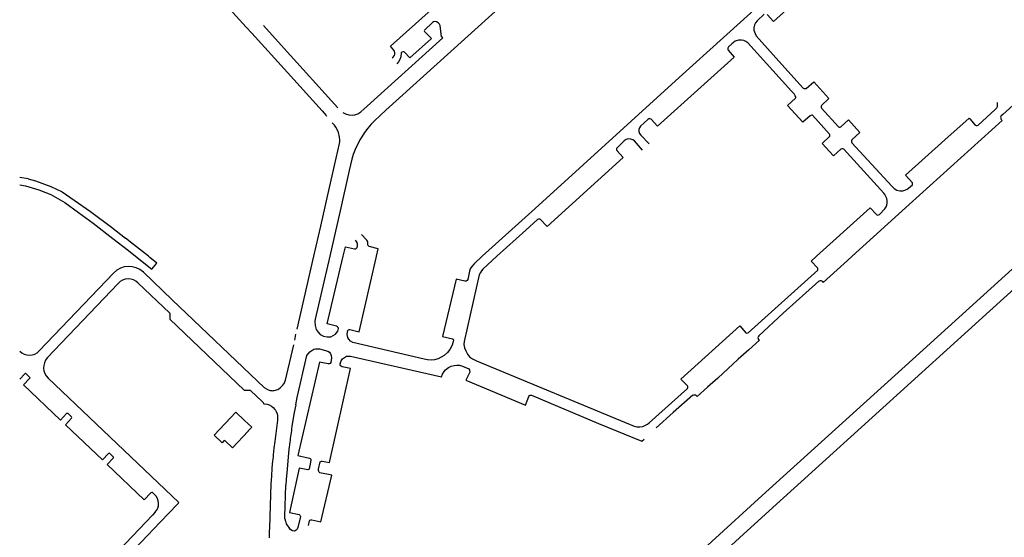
# Model space of a CAD drawing. Extents: x 148869 to 161638, y 453607 to 469810.
# Tile 1021 of 1056: x 159140.98 to 159145.2, y 459874.62 to 459876.83. Entities that reach past the tile are written whole.
import ezdxf

# ---------------------------------------------------------------- set-up
doc = ezdxf.new("R2010")
doc.units = 0
doc.layers.add('LKI_V01_KANTRIJWEG', color=252, linetype='CONTINUOUS')

msp = doc.modelspace()

# ---------------------------------------------------------------- linework, layer by layer
at = {"layer": 'LKI_V01_KANTRIJWEG'}
for p, q in [((159141.6374, 459877.1517), (159141.9533, 459876.8009)), ((159141.6374, 459877.1517), (159141.9533, 459876.8009)), ((159141.9533, 459876.8009), (159141.9774, 459876.7752)), ((159141.9533, 459876.8009), (159141.9774, 459876.7752)), ((159145.4348, 459876.6424), (159145.1963, 459876.4267)), ((159145.4348, 459876.6424), (159145.1963, 459876.4267)), ((159145.1963, 459876.4267), (159145.1881, 459876.4193)), ((159145.1963, 459876.4267), (159145.1881, 459876.4193)), ((159145.1944, 459876.4008), (159145.1903, 459876.4053)), ((159145.1944, 459876.4008), (159145.1903, 459876.4053)), ((159141.0199, 459876.1512), (159140.9831, 459876.1575)), ((159141.0199, 459876.1512), (159140.9831, 459876.1575)), ((159143.1529, 459875.9323), (159143.0286, 459875.8195)), ((159143.1529, 459875.9323), (159143.0286, 459875.8195)), ((159141.4801, 459875.8195), (159141.5491, 459875.7649)), ((159141.4801, 459875.8195), (159141.5491, 459875.7649)), ((159141.5406, 459875.8149), (159141.5347, 459875.8195)), ((159141.5406, 459875.8149), (159141.5347, 459875.8195)), ((159141.5713, 459875.7905), (159141.5406, 459875.8149)), ((159141.5713, 459875.7905), (159141.5406, 459875.8149)), ((159142.1731, 459875.508), (159142.2442, 459875.8195)), ((159142.1731, 459875.508), (159142.2442, 459875.8195)), ((159144.5318, 459875.8021), (159144.4864, 459875.7611)), ((159144.5318, 459875.8021), (159144.4864, 459875.7611)), ((159144.551, 459875.8195), (159144.5318, 459875.8021)), ((159144.551, 459875.8195), (159144.5318, 459875.8021)), ((159141.5491, 459875.7649), (159141.5713, 459875.7905)), ((159141.5491, 459875.7649), (159141.5713, 459875.7905)), ((159144.4864, 459875.7611), (159144.4265, 459875.7071)), ((159144.4864, 459875.7611), (159144.4265, 459875.7071)), ((159141.0665, 459875.414), (159141.3853, 459875.748)), ((159141.0665, 459875.414), (159141.3853, 459875.748)), ((159141.5132, 459875.7523), (159141.6373, 459875.6337)), ((159141.5132, 459875.7523), (159141.6373, 459875.6337)), ((159141.1008, 459875.3841), (159141.4054, 459875.7037)), ((159141.1008, 459875.3841), (159141.4054, 459875.7037)), ((159141.4901, 459875.7054), (159141.6263, 459875.5755)), ((159141.4901, 459875.7054), (159141.6263, 459875.5755)), ((159142.033, 459875.2566), (159141.6373, 459875.6337)), ((159142.033, 459875.2566), (159141.6373, 459875.6337)), ((159142.1619, 459875.461), (159142.1672, 459875.4857)), ((159142.1619, 459875.461), (159142.1672, 459875.4857)), ((159144.1534, 459875.4607), (159144.1077, 459875.419)), ((159144.1534, 459875.4607), (159144.1077, 459875.419)), ((159144.1077, 459875.419), (159144.0632, 459875.3783)), ((159144.1077, 459875.419), (159144.0632, 459875.3783)), ((159144.0632, 459875.3783), (159143.9752, 459875.2978)), ((159144.0632, 459875.3783), (159143.9752, 459875.2978)), ((159140.9831, 459875.2928), (159141.0048, 459875.3159)), ((159140.9831, 459875.2928), (159141.0048, 459875.3159)), ((159141.0111, 459875.3161), (159141.0257, 459875.3025)), ((159141.0111, 459875.3161), (159141.0257, 459875.3025)), ((159141.6655, 459874.7646), (159141.1046, 459875.2982)), ((159141.6655, 459874.7646), (159141.1046, 459875.2982)), ((159143.9752, 459875.2978), (159143.9309, 459875.2584)), ((159143.9752, 459875.2978), (159143.9309, 459875.2584)), ((159142.0419, 459875.2506), (159142.033, 459875.2566)), ((159142.0419, 459875.2506), (159142.033, 459875.2566)), ((159141.9715, 459875.2459), (159141.9736, 459875.2439)), ((159141.9715, 459875.2459), (159141.9736, 459875.2439)), ((159141.9736, 459875.2439), (159142.0211, 459875.1984)), ((159141.9736, 459875.2439), (159142.0211, 459875.1984)), ((159142.0211, 459875.1984), (159142.0284, 459875.1914)), ((159142.0211, 459875.1984), (159142.0284, 459875.1914)), ((159142.1663, 459875.1836), (159142.16, 459875.1507)), ((159142.1663, 459875.1836), (159142.16, 459875.1507)), ((159141.1904, 459875.1458), (159141.2049, 459875.132)), ((159141.1904, 459875.1458), (159141.2049, 459875.132)), ((159141.816, 459875.0537), (159141.9099, 459875.1523)), ((159141.816, 459875.0537), (159141.9099, 459875.1523)), ((159141.9099, 459875.1523), (159141.9472, 459875.1168)), ((159141.9099, 459875.1523), (159141.9472, 459875.1168)), ((159142.16, 459875.1507), (159142.1543, 459875.1177)), ((159142.16, 459875.1507), (159142.1543, 459875.1177)), ((159141.9472, 459875.1168), (159141.9776, 459875.088)), ((159141.9472, 459875.1168), (159141.9776, 459875.088)), ((159142.0886, 459875.1179), (159142.076, 459875.0265)), ((159142.0886, 459875.1179), (159142.076, 459875.0265)), ((159142.1543, 459875.1177), (159142.15, 459875.09)), ((159142.1543, 459875.1177), (159142.15, 459875.09)), ((159141.8952, 459874.9987), (159141.9628, 459875.0702)), ((159141.8952, 459874.9987), (159141.9628, 459875.0702)), ((159141.8952, 459874.9987), (159141.8639, 459875.0288)), ((159141.8952, 459874.9987), (159141.8639, 459875.0288)), ((159142.0725, 459874.9976), (159142.0694, 459874.9687)), ((159142.0725, 459874.9976), (159142.0694, 459874.9687)), ((159142.076, 459875.0265), (159142.0725, 459874.9976)), ((159142.076, 459875.0265), (159142.0725, 459874.9976)), ((159142.1409, 459875.023), (159142.1371, 459874.992)), ((159142.1409, 459875.023), (159142.1371, 459874.992)), ((159141.3699, 459874.9752), (159141.3843, 459874.9612)), ((159141.3699, 459874.9752), (159141.3843, 459874.9612)), ((159142.0689, 459874.9635), (159142.0674, 459874.9485)), ((159142.0689, 459874.9635), (159142.0674, 459874.9485)), ((159142.0694, 459874.9687), (159142.0689, 459874.9635)), ((159142.0694, 459874.9687), (159142.0689, 459874.9635)), ((159142.1338, 459874.9613), (159142.1303, 459874.925)), ((159142.1338, 459874.9613), (159142.1303, 459874.925)), ((159142.1371, 459874.992), (159142.1338, 459874.9613)), ((159142.1371, 459874.992), (159142.1338, 459874.9613)), ((159142.0642, 459874.9115), (159142.0617, 459874.8782)), ((159142.0642, 459874.9115), (159142.0617, 459874.8782)), ((159142.067, 459874.9437), (159142.0642, 459874.9115)), ((159142.067, 459874.9437), (159142.0642, 459874.9115)), ((159142.0674, 459874.9485), (159142.067, 459874.9437)), ((159142.0674, 459874.9485), (159142.067, 459874.9437)), ((159142.1303, 459874.925), (159142.1276, 459874.8914)), ((159142.1303, 459874.925), (159142.1276, 459874.8914)), ((159142.0617, 459874.8782), (159142.0595, 459874.8448)), ((159142.0617, 459874.8782), (159142.0595, 459874.8448)), ((159142.1276, 459874.8914), (159142.1258, 459874.8654)), ((159142.1276, 459874.8914), (159142.1258, 459874.8654)), ((159142.0595, 459874.8448), (159142.0532, 459874.6559)), ((159142.0595, 459874.8448), (159142.0532, 459874.6559)), ((159142.1258, 459874.8654), (159142.1244, 459874.8393)), ((159142.1258, 459874.8654), (159142.1244, 459874.8393)), ((159141.5526, 459874.8074), (159141.5603, 459874.7999)), ((159141.5526, 459874.8074), (159141.5603, 459874.7999)), ((159141.6175, 459874.7144), (159141.6634, 459874.7625)), ((159141.6175, 459874.7144), (159141.6634, 459874.7625)), ((159141.6634, 459874.7625), (159141.6655, 459874.7646)), ((159141.6634, 459874.7625), (159141.6655, 459874.7646)), ((159141.5519, 459874.7111), (159141.3789, 459874.5297)), ((159141.5519, 459874.7111), (159141.3789, 459874.5297)), ((159141.5623, 459874.7222), (159141.5519, 459874.7111)), ((159141.5623, 459874.7222), (159141.5519, 459874.7111)), ((159141.5963, 459874.6923), (159141.612, 459874.7087)), ((159141.5963, 459874.6923), (159141.612, 459874.7087)), ((159141.612, 459874.7087), (159141.6175, 459874.7144)), ((159141.612, 459874.7087), (159141.6175, 459874.7144)), ((159142.0527, 459874.6406), (159142.052, 459874.614)), ((159142.0527, 459874.6406), (159142.052, 459874.614)), ((159142.0532, 459874.6559), (159142.0527, 459874.6406)), ((159142.0532, 459874.6559), (159142.0527, 459874.6406))]:
    msp.add_line(p, q, dxfattribs=at)
for points in [[(159142.579, 459876.6681), (159142.583, 459876.6717), (159142.5897, 459876.6798), (159142.5914, 459876.6859), (159142.5914, 459876.6917), (159142.59, 459876.6979), (159142.5872, 459876.7032), (159142.5729, 459876.7193), (159142.7473, 459876.8757), (159142.8814, 459876.9974)], [(159142.579, 459876.6681), (159142.583, 459876.6717), (159142.5897, 459876.6798), (159142.5914, 459876.6859), (159142.5914, 459876.6917), (159142.59, 459876.6979), (159142.5872, 459876.7032), (159142.5729, 459876.7193), (159142.7473, 459876.8757), (159142.8814, 459876.9974)], [(159143.1097, 459876.9504), (159142.5518, 459876.4461), (159142.5038, 459876.4006), (159142.4896, 459876.3862), (159142.4754, 459876.369), (159142.4611, 459876.3496), (159142.4489, 459876.3314), (159142.4414, 459876.3179), (159142.4216, 459876.2778), (159142.4127, 459876.2556), (159142.4069, 459876.2361), (159142.4005, 459876.2108), (159142.3953, 459876.187), (159142.3564, 459876.0138), (159142.3372, 459875.9267), (159142.3124, 459875.8195)], [(159143.1097, 459876.9504), (159142.5518, 459876.4461), (159142.5038, 459876.4006), (159142.4896, 459876.3862), (159142.4754, 459876.369), (159142.4611, 459876.3496), (159142.4489, 459876.3314), (159142.4414, 459876.3179), (159142.4216, 459876.2778), (159142.4127, 459876.2556), (159142.4069, 459876.2361), (159142.4005, 459876.2108), (159142.3953, 459876.187), (159142.3564, 459876.0138), (159142.3372, 459875.9267), (159142.3124, 459875.8195)], [(159144.1593, 459876.9013), (159144.0004, 459876.7565), (159143.8091, 459876.5849), (159143.1923, 459876.025), (159142.9651, 459875.8195)], [(159144.1593, 459876.9013), (159144.0004, 459876.7565), (159143.8091, 459876.5849), (159143.1923, 459876.025), (159142.9651, 459875.8195)], [(159144.3127, 459876.9142), (159144.2141, 459876.8252), (159144.1869, 459876.8555)], [(159144.3127, 459876.9142), (159144.2141, 459876.8252), (159144.1869, 459876.8555)], [(159144.1739, 459876.8563), (159144.1435, 459876.829), (159144.1374, 459876.8202), (159144.1327, 459876.8107), (159144.1303, 459876.7985), (159144.1303, 459876.788), (159144.1349, 459876.7741), (159144.1394, 459876.7638), (159144.2365, 459876.6557), (159144.3411, 459876.5402), (159144.3449, 459876.5382), (159144.3503, 459876.5378), (159144.3546, 459876.539), (159144.3869, 459876.5669), (159144.4519, 459876.4952), (159144.4202, 459876.4662), (159144.4182, 459876.4622), (159144.4179, 459876.4586), (159144.4198, 459876.4544), (159144.4924, 459876.3737), (159144.496, 459876.3731), (159144.4997, 459876.3733), (159144.503, 459876.3746), (159144.5349, 459876.4042), (159144.5835, 459876.3501), (159144.55, 459876.319)], [(159144.1739, 459876.8563), (159144.1435, 459876.829), (159144.1374, 459876.8202), (159144.1327, 459876.8107), (159144.1303, 459876.7985), (159144.1303, 459876.788), (159144.1349, 459876.7741), (159144.1394, 459876.7638), (159144.2365, 459876.6557), (159144.3411, 459876.5402), (159144.3449, 459876.5382), (159144.3503, 459876.5378), (159144.3546, 459876.539), (159144.3869, 459876.5669), (159144.4519, 459876.4952), (159144.4202, 459876.4662), (159144.4182, 459876.4622), (159144.4179, 459876.4586), (159144.4198, 459876.4544), (159144.4924, 459876.3737), (159144.496, 459876.3731), (159144.4997, 459876.3733), (159144.503, 459876.3746), (159144.5349, 459876.4042), (159144.5835, 459876.3501), (159144.55, 459876.319)], [(159142.3679, 459876.4359), (159142.3795, 459876.4296), (159142.3934, 459876.4252), (159142.4084, 459876.4236), (159142.4198, 459876.4251), (159142.4325, 459876.4296), (159142.4457, 459876.4381), (159142.4582, 459876.4495), (159142.7961, 459876.7552), (159142.7906, 459876.7603), (159142.7849, 459876.8083), (159142.7822, 459876.8146), (159142.7769, 459876.8204), (159142.7701, 459876.8236), (159142.7628, 459876.8248), (159142.7573, 459876.8236), (159142.7522, 459876.8206), (159142.7179, 459876.789), (159142.7171, 459876.786), (159142.718, 459876.7832), (159142.7475, 459876.7523), (159142.6555, 459876.6692), (159142.6329, 459876.6946), (159142.6297, 459876.696), (159142.6256, 459876.6961), (159142.6205, 459876.6946), (159142.6183, 459876.6917), (159142.6163, 459876.6741), (159142.6122, 459876.663), (159142.6063, 459876.6523), (159142.5989, 459876.6448)], [(159142.3679, 459876.4359), (159142.3795, 459876.4296), (159142.3934, 459876.4252), (159142.4084, 459876.4236), (159142.4198, 459876.4251), (159142.4325, 459876.4296), (159142.4457, 459876.4381), (159142.4582, 459876.4495), (159142.7961, 459876.7552), (159142.7906, 459876.7603), (159142.7849, 459876.8083), (159142.7822, 459876.8146), (159142.7769, 459876.8204), (159142.7701, 459876.8236), (159142.7628, 459876.8248), (159142.7573, 459876.8236), (159142.7522, 459876.8206), (159142.7179, 459876.789), (159142.7171, 459876.786), (159142.718, 459876.7832), (159142.7475, 459876.7523), (159142.6555, 459876.6692), (159142.6329, 459876.6946), (159142.6297, 459876.696), (159142.6256, 459876.6961), (159142.6205, 459876.6946), (159142.6183, 459876.6917), (159142.6163, 459876.6741), (159142.6122, 459876.663), (159142.6063, 459876.6523), (159142.5989, 459876.6448)], [(159141.9774, 459876.7752), (159142.1309, 459876.6069), (159142.2793, 459876.4423)], [(159141.9774, 459876.7752), (159142.1309, 459876.6069), (159142.2793, 459876.4423)], [(159142.3461, 459876.4563), (159142.116, 459876.7103), (159142.0279, 459876.8083)], [(159142.3461, 459876.4563), (159142.116, 459876.7103), (159142.0279, 459876.8083)], [(159144.0642, 459876.7451), (159144.0501, 459876.7416), (159144.0353, 459876.7304), (159144.021, 459876.7176), (159144.0183, 459876.7119), (159144.0178, 459876.707), (159144.0191, 459876.7026), (159144.0458, 459876.6721), (159143.7171, 459876.3764), (159143.6891, 459876.4074), (159143.6847, 459876.4086), (159143.6801, 459876.408), (159143.6759, 459876.4056), (159143.6437, 459876.3772), (159143.64, 459876.37), (159143.6373, 459876.3622), (159143.6369, 459876.3538), (159143.6398, 459876.3462), (159143.6459, 459876.3382), (159143.6814, 459876.3014)], [(159144.0642, 459876.7451), (159144.0501, 459876.7416), (159144.0353, 459876.7304), (159144.021, 459876.7176), (159144.0183, 459876.7119), (159144.0178, 459876.707), (159144.0191, 459876.7026), (159144.0458, 459876.6721), (159143.7171, 459876.3764), (159143.6891, 459876.4074), (159143.6847, 459876.4086), (159143.6801, 459876.408), (159143.6759, 459876.4056), (159143.6437, 459876.3772), (159143.64, 459876.37), (159143.6373, 459876.3622), (159143.6369, 459876.3538), (159143.6398, 459876.3462), (159143.6459, 459876.3382), (159143.6814, 459876.3014)], [(159144.3093, 459876.5032), (159144.3074, 459876.5075), (159144.3021, 459876.5151), (159144.2908, 459876.5265), (159144.1046, 459876.7338), (159144.0953, 459876.74), (159144.0864, 459876.7438), (159144.0763, 459876.7455), (159144.0642, 459876.7451)], [(159144.3093, 459876.5032), (159144.3074, 459876.5075), (159144.3021, 459876.5151), (159144.2908, 459876.5265), (159144.1046, 459876.7338), (159144.0953, 459876.74), (159144.0864, 459876.7438), (159144.0763, 459876.7455), (159144.0642, 459876.7451)], [(159144.6551, 459875.9982), (159144.6587, 459875.9964), (159144.6641, 459875.9966), (159144.6681, 459875.9987), (159144.6919, 459876.0226), (159144.6972, 459876.0311), (159144.6999, 459876.0391), (159144.7017, 459876.048), (159144.7019, 459876.0567), (159144.7005, 459876.0667), (159144.6962, 459876.0764), (159144.6914, 459876.0845), (159144.6876, 459876.0894), (159144.5149, 459876.2787), (159144.511, 459876.2799), (159144.5068, 459876.2795), (159144.5032, 459876.2779), (159144.4717, 459876.2504), (159144.4227, 459876.3024), (159144.4552, 459876.3336), (159144.456, 459876.3359), (159144.4558, 459876.3395), (159144.4538, 459876.3434), (159144.3813, 459876.4236), (159144.3778, 459876.4248), (159144.3738, 459876.4235), (159144.3714, 459876.4219), (159144.3392, 459876.3941), (159144.2741, 459876.466), (159144.3084, 459876.4973), (159144.3093, 459876.4995), (159144.3093, 459876.5032)], [(159144.6551, 459875.9982), (159144.6587, 459875.9964), (159144.6641, 459875.9966), (159144.6681, 459875.9987), (159144.6919, 459876.0226), (159144.6972, 459876.0311), (159144.6999, 459876.0391), (159144.7017, 459876.048), (159144.7019, 459876.0567), (159144.7005, 459876.0667), (159144.6962, 459876.0764), (159144.6914, 459876.0845), (159144.6876, 459876.0894), (159144.5149, 459876.2787), (159144.511, 459876.2799), (159144.5068, 459876.2795), (159144.5032, 459876.2779), (159144.4717, 459876.2504), (159144.4227, 459876.3024), (159144.4552, 459876.3336), (159144.456, 459876.3359), (159144.4558, 459876.3395), (159144.4538, 459876.3434), (159144.3813, 459876.4236), (159144.3778, 459876.4248), (159144.3738, 459876.4235), (159144.3714, 459876.4219), (159144.3392, 459876.3941), (159144.2741, 459876.466), (159144.3084, 459876.4973), (159144.3093, 459876.4995), (159144.3093, 459876.5032)], [(159144.7219, 459876.1199), (159144.7318, 459876.11), (159144.7429, 459876.1034), (159144.7554, 459876.1001), (159144.7689, 459876.1006), (159144.7774, 459876.1027), (159144.7865, 459876.1066), (159144.793, 459876.111), (159144.8093, 459876.1261), (159144.8105, 459876.1301), (159144.8095, 459876.1349), (159144.7794, 459876.1669), (159144.9477, 459876.3182), (159145.0527, 459876.4109), (159145.0558, 459876.4092), (159145.0783, 459876.3809), (159145.0822, 459876.3793), (159145.0869, 459876.3794), (159145.0913, 459876.3819), (159145.1636, 459876.4479), (159145.171, 459876.4555), (159145.1737, 459876.4607), (159145.1746, 459876.4754), (159145.1733, 459876.4789)], [(159144.7219, 459876.1199), (159144.7318, 459876.11), (159144.7429, 459876.1034), (159144.7554, 459876.1001), (159144.7689, 459876.1006), (159144.7774, 459876.1027), (159144.7865, 459876.1066), (159144.793, 459876.111), (159144.8093, 459876.1261), (159144.8105, 459876.1301), (159144.8095, 459876.1349), (159144.7794, 459876.1669), (159144.9477, 459876.3182), (159145.0527, 459876.4109), (159145.0558, 459876.4092), (159145.0783, 459876.3809), (159145.0822, 459876.3793), (159145.0869, 459876.3794), (159145.0913, 459876.3819), (159145.1636, 459876.4479), (159145.171, 459876.4555), (159145.1737, 459876.4607), (159145.1746, 459876.4754), (159145.1733, 459876.4789)], [(159142.2793, 459876.4423), (159142.2965, 459876.4233), (159142.2988, 459876.4197)], [(159142.2793, 459876.4423), (159142.2965, 459876.4233), (159142.2988, 459876.4197)], [(159142.2442, 459875.8195), (159142.2739, 459875.9491), (159142.3009, 459876.0704), (159142.3328, 459876.2084), (159142.3545, 459876.3025), (159142.3552, 459876.3106), (159142.3554, 459876.319), (159142.3539, 459876.3306), (159142.3493, 459876.3499), (159142.3439, 459876.3631), (159142.3383, 459876.3732), (159142.3321, 459876.3814), (159142.3253, 459876.3892), (159142.322, 459876.3907)], [(159142.2442, 459875.8195), (159142.2739, 459875.9491), (159142.3009, 459876.0704), (159142.3328, 459876.2084), (159142.3545, 459876.3025), (159142.3552, 459876.3106), (159142.3554, 459876.319), (159142.3539, 459876.3306), (159142.3493, 459876.3499), (159142.3439, 459876.3631), (159142.3383, 459876.3732), (159142.3321, 459876.3814), (159142.3253, 459876.3892), (159142.322, 459876.3907)], [(159145.1944, 459876.4008), (159144.7957, 459876.0419), (159144.551, 459875.8195)], [(159145.1944, 459876.4008), (159144.7957, 459876.0419), (159144.551, 459875.8195)], [(159143.6532, 459876.2737), (159143.6182, 459876.3145), (159143.6107, 459876.3192), (159143.6022, 459876.3221), (159143.591, 459876.3233), (159143.5828, 459876.3205), (159143.5743, 459876.3144), (159143.5449, 459876.2862), (159143.5411, 459876.2811), (159143.5409, 459876.2768), (159143.5427, 459876.2725), (159143.5702, 459876.2427), (159143.2437, 459875.9477), (159143.2138, 459875.9789), (159143.2106, 459875.9793), (159143.2064, 459875.979), (159143.2026, 459875.9774), (159143.1529, 459875.9323)], [(159143.6532, 459876.2737), (159143.6182, 459876.3145), (159143.6107, 459876.3192), (159143.6022, 459876.3221), (159143.591, 459876.3233), (159143.5828, 459876.3205), (159143.5743, 459876.3144), (159143.5449, 459876.2862), (159143.5411, 459876.2811), (159143.5409, 459876.2768), (159143.5427, 459876.2725), (159143.5702, 459876.2427), (159143.2437, 459875.9477), (159143.2138, 459875.9789), (159143.2106, 459875.9793), (159143.2064, 459875.979), (159143.2026, 459875.9774), (159143.1529, 459875.9323)], [(159144.55, 459876.319), (159144.5481, 459876.3143), (159144.5483, 459876.31), (159144.55, 459876.3062), (159144.7219, 459876.1199)], [(159144.55, 459876.319), (159144.5481, 459876.3143), (159144.5483, 459876.31), (159144.55, 459876.3062), (159144.7219, 459876.1199)], [(159141.0199, 459876.1512), (159141.051, 459876.1424), (159141.1164, 459876.119), (159141.1645, 459876.0955), (159141.2169, 459876.0608), (159141.2866, 459876.0112), (159141.3766, 459875.9439), (159141.4367, 459875.8971)], [(159141.0199, 459876.1512), (159141.051, 459876.1424), (159141.1164, 459876.119), (159141.1645, 459876.0955), (159141.2169, 459876.0608), (159141.2866, 459876.0112), (159141.3766, 459875.9439), (159141.4367, 459875.8971)], [(159140.9831, 459876.126), (159141.0083, 459876.1213), (159141.0645, 459876.1041), (159141.1167, 459876.0839), (159141.1766, 459876.0501), (159141.2346, 459876.0072), (159141.2979, 459875.9613), (159141.383, 459875.8961)], [(159140.9831, 459876.126), (159141.0083, 459876.1213), (159141.0645, 459876.1041), (159141.1167, 459876.0839), (159141.1766, 459876.0501), (159141.2346, 459876.0072), (159141.2979, 459875.9613), (159141.383, 459875.8961)], [(159144.3978, 459875.8195), (159144.6282, 459876.0275), (159144.6551, 459875.9982)], [(159144.3978, 459875.8195), (159144.6282, 459876.0275), (159144.6551, 459875.9982)], [(159141.383, 459875.8961), (159141.4496, 459875.8438), (159141.4801, 459875.8195)], [(159141.383, 459875.8961), (159141.4496, 459875.8438), (159141.4801, 459875.8195)], [(159141.5347, 459875.8195), (159141.4704, 459875.8697), (159141.4367, 459875.8971)], [(159141.5347, 459875.8195), (159141.4704, 459875.8697), (159141.4367, 459875.8971)], [(159142.37, 459875.8195), (159142.3796, 459875.8602), (159142.418, 459875.8511), (159142.4243, 459875.8518), (159142.4296, 459875.8567), (159142.4311, 459875.8639), (159142.4313, 459875.8711), (159142.4299, 459875.8783), (159142.4219, 459875.8886)], [(159142.37, 459875.8195), (159142.3796, 459875.8602), (159142.418, 459875.8511), (159142.4243, 459875.8518), (159142.4296, 459875.8567), (159142.4311, 459875.8639), (159142.4313, 459875.8711), (159142.4299, 459875.8783), (159142.4219, 459875.8886)], [(159142.5126, 459875.8195), (159142.52, 459875.8517), (159142.4814, 459875.8614), (159142.4775, 459875.8644), (159142.4752, 459875.8679), (159142.4747, 459875.8729), (159142.4751, 459875.8798), (159142.4737, 459875.8841), (159142.4707, 459875.8883), (159142.4487, 459875.9128)], [(159142.5126, 459875.8195), (159142.52, 459875.8517), (159142.4814, 459875.8614), (159142.4775, 459875.8644), (159142.4752, 459875.8679), (159142.4747, 459875.8729), (159142.4751, 459875.8798), (159142.4737, 459875.8841), (159142.4707, 459875.8883), (159142.4487, 459875.9128)], [(159142.3124, 459875.8195), (159142.2491, 459875.55), (159142.2487, 459875.5405), (159142.2493, 459875.5235), (159142.2535, 459875.5065), (159142.2619, 459875.4941), (159142.2709, 459875.4853), (159142.285, 459875.4781), (159142.3015, 459875.4744), (159142.3162, 459875.4753), (159142.3273, 459875.4798), (159142.3364, 459875.4866), (159142.346, 459875.4988), (159142.3489, 459875.5101)], [(159142.3124, 459875.8195), (159142.2491, 459875.55), (159142.2487, 459875.5405), (159142.2493, 459875.5235), (159142.2535, 459875.5065), (159142.2619, 459875.4941), (159142.2709, 459875.4853), (159142.285, 459875.4781), (159142.3015, 459875.4744), (159142.3162, 459875.4753), (159142.3273, 459875.4798), (159142.3364, 459875.4866), (159142.346, 459875.4988), (159142.3489, 459875.5101)], [(159142.3489, 459875.5101), (159142.3479, 459875.5144), (159142.3453, 459875.5174), (159142.3415, 459875.5198), (159142.3016, 459875.5297), (159142.37, 459875.8195)], [(159142.3489, 459875.5101), (159142.3479, 459875.5144), (159142.3453, 459875.5174), (159142.3415, 459875.5198), (159142.3016, 459875.5297), (159142.37, 459875.8195)], [(159142.3875, 459875.4948), (159142.3893, 459875.5022), (159142.3919, 459875.5043), (159142.3952, 459875.5059), (159142.3986, 459875.5056), (159142.4382, 459875.4966), (159142.511, 459875.8126), (159142.5126, 459875.8195)], [(159142.3875, 459875.4948), (159142.3893, 459875.5022), (159142.3919, 459875.5043), (159142.3952, 459875.5059), (159142.3986, 459875.5056), (159142.4382, 459875.4966), (159142.511, 459875.8126), (159142.5126, 459875.8195)], [(159142.9651, 459875.8195), (159142.931, 459875.7878), (159142.9212, 459875.7757), (159142.9145, 459875.7653), (159142.9113, 459875.7556), (159142.9034, 459875.72), (159142.9008, 459875.7153), (159142.897, 459875.7136), (159142.891, 459875.7128), (159142.8543, 459875.7221), (159142.7954, 459875.4767), (159142.8385, 459875.466), (159142.8404, 459875.4641), (159142.8423, 459875.4609), (159142.8417, 459875.4549), (159142.8365, 459875.4387), (159142.8271, 459875.4211), (159142.8162, 459875.4076), (159142.8026, 459875.3948), (159142.79, 459875.3874), (159142.7772, 459875.3807), (159142.7615, 459875.3764), (159142.7461, 459875.3752), (159142.7313, 459875.3756), (159142.7168, 459875.3783)], [(159142.9651, 459875.8195), (159142.931, 459875.7878), (159142.9212, 459875.7757), (159142.9145, 459875.7653), (159142.9113, 459875.7556), (159142.9034, 459875.72), (159142.9008, 459875.7153), (159142.897, 459875.7136), (159142.891, 459875.7128), (159142.8543, 459875.7221), (159142.7954, 459875.4767), (159142.8385, 459875.466), (159142.8404, 459875.4641), (159142.8423, 459875.4609), (159142.8417, 459875.4549), (159142.8365, 459875.4387), (159142.8271, 459875.4211), (159142.8162, 459875.4076), (159142.8026, 459875.3948), (159142.79, 459875.3874), (159142.7772, 459875.3807), (159142.7615, 459875.3764), (159142.7461, 459875.3752), (159142.7313, 459875.3756), (159142.7168, 459875.3783)], [(159143.0286, 459875.8195), (159142.9685, 459875.7649), (159142.9622, 459875.7575), (159142.9578, 459875.7507), (159142.9531, 459875.7409), (159142.9264, 459875.6264), (159142.8875, 459875.4543), (159142.887, 459875.4412), (159142.8902, 459875.4271), (159142.895, 459875.415), (159142.9029, 459875.4006), (159142.9117, 459875.3895), (159142.924, 459875.3801), (159142.9408, 459875.3718), (159143.6172, 459875.0916), (159143.6289, 459875.0897), (159143.6415, 459875.0891), (159143.6546, 459875.0908), (159143.6736, 459875.1006), (159143.6808, 459875.1058), (159143.8457, 459875.2538), (159143.8469, 459875.2572), (159143.8465, 459875.2613), (159143.845, 459875.2644), (159143.8172, 459875.2935), (159144.0698, 459875.5219), (159144.0959, 459875.492), (159144.0988, 459875.4909), (159144.1055, 459875.4916)], [(159143.0286, 459875.8195), (159142.9685, 459875.7649), (159142.9622, 459875.7575), (159142.9578, 459875.7507), (159142.9531, 459875.7409), (159142.9264, 459875.6264), (159142.8875, 459875.4543), (159142.887, 459875.4412), (159142.8902, 459875.4271), (159142.895, 459875.415), (159142.9029, 459875.4006), (159142.9117, 459875.3895), (159142.924, 459875.3801), (159142.9408, 459875.3718), (159143.6172, 459875.0916), (159143.6289, 459875.0897), (159143.6415, 459875.0891), (159143.6546, 459875.0908), (159143.6736, 459875.1006), (159143.6808, 459875.1058), (159143.8457, 459875.2538), (159143.8469, 459875.2572), (159143.8465, 459875.2613), (159143.845, 459875.2644), (159143.8172, 459875.2935), (159144.0698, 459875.5219), (159144.0959, 459875.492), (159144.0988, 459875.4909), (159144.1055, 459875.4916)], [(159143.5374, 459874.2217), (159143.7334, 459874.4012), (159144.1658, 459874.7945), (159144.7647, 459875.3358), (159145.2989, 459875.8195)], [(159143.5374, 459874.2217), (159143.7334, 459874.4012), (159144.1658, 459874.7945), (159144.7647, 459875.3358), (159145.2989, 459875.8195)], [(159144.1055, 459875.4916), (159144.4037, 459875.7608), (159144.4047, 459875.7638), (159144.4043, 459875.7679), (159144.4025, 459875.7706), (159144.3754, 459875.7993), (159144.3978, 459875.8195)], [(159144.1055, 459875.4916), (159144.4037, 459875.7608), (159144.4047, 459875.7638), (159144.4043, 459875.7679), (159144.4025, 459875.7706), (159144.3754, 459875.7993), (159144.3978, 459875.8195)], [(159145.3997, 459875.8195), (159144.8037, 459875.2798), (159144.2114, 459874.744)], [(159145.3997, 459875.8195), (159144.8037, 459875.2798), (159144.2114, 459874.744)], [(159144.4082, 459875.7133), (159144.2554, 459875.5758), (159144.1505, 459875.4783)], [(159144.4082, 459875.7133), (159144.2554, 459875.5758), (159144.1505, 459875.4783)], [(159144.4082, 459875.7133), (159144.4112, 459875.7152), (159144.4143, 459875.7158), (159144.4169, 459875.7154), (159144.4204, 459875.714), (159144.4223, 459875.7126), (159144.4265, 459875.7071)], [(159144.4082, 459875.7133), (159144.4112, 459875.7152), (159144.4143, 459875.7158), (159144.4169, 459875.7154), (159144.4204, 459875.714), (159144.4223, 459875.7126), (159144.4265, 459875.7071)], [(159141.6263, 459875.5755), (159141.6271, 459875.5497), (159141.9459, 459875.246), (159141.9715, 459875.2459)], [(159141.6263, 459875.5755), (159141.6271, 459875.5497), (159141.9459, 459875.246), (159141.9715, 459875.2459)], [(159142.7168, 459875.3783), (159142.4116, 459875.45), (159142.4016, 459875.4562), (159142.3939, 459875.4644), (159142.3894, 459875.4719), (159142.3863, 459875.4847), (159142.3875, 459875.4948)], [(159142.7168, 459875.3783), (159142.4116, 459875.45), (159142.4016, 459875.4562), (159142.3939, 459875.4644), (159142.3894, 459875.4719), (159142.3863, 459875.4847), (159142.3875, 459875.4948)], [(159144.1505, 459875.4783), (159144.1479, 459875.4746), (159144.1475, 459875.4712), (159144.1479, 459875.4673), (159144.149, 459875.4647), (159144.1534, 459875.4607)], [(159144.1505, 459875.4783), (159144.1479, 459875.4746), (159144.1475, 459875.4712), (159144.1479, 459875.4673), (159144.149, 459875.4647), (159144.1534, 459875.4607)], [(159142.0943, 459875.2523), (159142.0997, 459875.256), (159142.1101, 459875.2655), (159142.1168, 459875.2744), (159142.1228, 459875.2888), (159142.1576, 459875.4397)], [(159142.0943, 459875.2523), (159142.0997, 459875.256), (159142.1101, 459875.2655), (159142.1168, 459875.2744), (159142.1228, 459875.2888), (159142.1576, 459875.4397)], [(159142.2138, 459875.3941), (159142.2269, 459875.4106), (159142.2348, 459875.4167), (159142.2439, 459875.4214), (159142.2505, 459875.423), (159142.2588, 459875.4235), (159142.2675, 459875.4228), (159142.3045, 459875.4136), (159142.3109, 459875.409), (159142.3158, 459875.4023), (159142.3185, 459875.3951), (159142.32, 459875.3846), (159142.3167, 459875.3645), (159142.3138, 459875.3607), (159142.3098, 459875.3587), (159142.305, 459875.3585), (159142.2684, 459875.3667), (159142.1756, 459874.9664), (159142.2257, 459874.9555), (159142.2284, 459874.9531), (159142.2306, 459874.95), (159142.2314, 459874.9465), (159142.2236, 459874.9075), (159142.221, 459874.906), (159142.2175, 459874.905), (159142.1804, 459874.9125), (159142.1401, 459874.7222), (159142.1815, 459874.7131), (159142.1838, 459874.7111), (159142.1858, 459874.7083), (159142.1865, 459874.705)], [(159142.2138, 459875.3941), (159142.2269, 459875.4106), (159142.2348, 459875.4167), (159142.2439, 459875.4214), (159142.2505, 459875.423), (159142.2588, 459875.4235), (159142.2675, 459875.4228), (159142.3045, 459875.4136), (159142.3109, 459875.409), (159142.3158, 459875.4023), (159142.3185, 459875.3951), (159142.32, 459875.3846), (159142.3167, 459875.3645), (159142.3138, 459875.3607), (159142.3098, 459875.3587), (159142.305, 459875.3585), (159142.2684, 459875.3667), (159142.1756, 459874.9664), (159142.2257, 459874.9555), (159142.2284, 459874.9531), (159142.2306, 459874.95), (159142.2314, 459874.9465), (159142.2236, 459874.9075), (159142.221, 459874.906), (159142.2175, 459874.905), (159142.1804, 459874.9125), (159142.1401, 459874.7222), (159142.1815, 459874.7131), (159142.1838, 459874.7111), (159142.1858, 459874.7083), (159142.1865, 459874.705)], [(159142.1663, 459875.1836), (159142.1728, 459875.2154), (159142.2138, 459875.3941)], [(159142.1663, 459875.1836), (159142.1728, 459875.2154), (159142.2138, 459875.3941)], [(159142.3612, 459875.3719), (159142.3671, 459875.3806), (159142.3749, 459875.3868), (159142.3843, 459875.3913), (159142.3924, 459875.3925), (159142.4016, 459875.3918), (159142.7917, 459875.303), (159142.7958, 459875.3141), (159142.8019, 459875.3255), (159142.8085, 459875.3337), (159142.8213, 459875.3436), (159142.8321, 459875.3487), (159142.8447, 459875.3521), (159142.857, 459875.3535), (159142.8681, 459875.3526), (159142.8761, 459875.3508), (159142.8878, 459875.3463), (159142.9077, 459875.3372), (159142.9107, 459875.3332), (159142.912, 459875.3238), (159142.8957, 459875.2895), (159143.1506, 459875.1821), (159143.1651, 459875.2192), (159143.1687, 459875.2232), (159143.1717, 459875.2242), (159143.1768, 459875.2247), (159143.4643, 459875.1037), (159143.6493, 459875.027), (159143.6599, 459875.0368)], [(159142.3612, 459875.3719), (159142.3671, 459875.3806), (159142.3749, 459875.3868), (159142.3843, 459875.3913), (159142.3924, 459875.3925), (159142.4016, 459875.3918), (159142.7917, 459875.303), (159142.7958, 459875.3141), (159142.8019, 459875.3255), (159142.8085, 459875.3337), (159142.8213, 459875.3436), (159142.8321, 459875.3487), (159142.8447, 459875.3521), (159142.857, 459875.3535), (159142.8681, 459875.3526), (159142.8761, 459875.3508), (159142.8878, 459875.3463), (159142.9077, 459875.3372), (159142.9107, 459875.3332), (159142.912, 459875.3238), (159142.8957, 459875.2895), (159143.1506, 459875.1821), (159143.1651, 459875.2192), (159143.1687, 459875.2232), (159143.1717, 459875.2242), (159143.1768, 459875.2247), (159143.4643, 459875.1037), (159143.6493, 459875.027), (159143.6599, 459875.0368)], [(159142.2795, 459874.9427), (159142.3107, 459874.9358), (159142.4015, 459875.3392), (159142.3649, 459875.3462), (159142.3614, 459875.3483), (159142.3587, 459875.3511), (159142.3572, 459875.355), (159142.3572, 459875.3587), (159142.3612, 459875.3719)], [(159142.2795, 459874.9427), (159142.3107, 459874.9358), (159142.4015, 459875.3392), (159142.3649, 459875.3462), (159142.3614, 459875.3483), (159142.3587, 459875.3511), (159142.3572, 459875.355), (159142.3572, 459875.3587), (159142.3612, 459875.3719)], [(159141.0258, 459875.2959), (159140.9999, 459875.2687), (159141.1583, 459875.118), (159141.1841, 459875.1456)], [(159141.0258, 459875.2959), (159140.9999, 459875.2687), (159141.1583, 459875.118), (159141.1841, 459875.1456)], [(159143.8681, 459875.2243), (159143.872, 459875.2263), (159143.876, 459875.2267), (159143.8794, 459875.226), (159143.8864, 459875.2189), (159143.9309, 459875.2584)], [(159143.8681, 459875.2243), (159143.872, 459875.2263), (159143.876, 459875.2267), (159143.8794, 459875.226), (159143.8864, 459875.2189), (159143.9309, 459875.2584)], [(159143.8681, 459875.2243), (159143.7845, 459875.1501), (159143.7117, 459875.0847)], [(159143.8681, 459875.2243), (159143.7845, 459875.1501), (159143.7117, 459875.0847)], [(159142.0299, 459875.1869), (159142.0346, 459875.1876), (159142.0434, 459875.1869), (159142.0528, 459875.1832), (159142.0619, 459875.1779), (159142.0696, 459875.1716), (159142.0764, 459875.1632)], [(159142.0299, 459875.1869), (159142.0346, 459875.1876), (159142.0434, 459875.1869), (159142.0528, 459875.1832), (159142.0619, 459875.1779), (159142.0696, 459875.1716), (159142.0764, 459875.1632)], [(159141.2054, 459875.1257), (159141.1791, 459875.0982), (159141.3379, 459874.9477), (159141.3635, 459874.9748)], [(159141.2054, 459875.1257), (159141.1791, 459875.0982), (159141.3379, 459874.9477), (159141.3635, 459874.9748)], [(159142.0764, 459875.1632), (159142.0796, 459875.1601), (159142.0823, 459875.1549), (159142.0863, 459875.1451), (159142.088, 459875.1379), (159142.0886, 459875.1179)], [(159142.0764, 459875.1632), (159142.0796, 459875.1601), (159142.0823, 459875.1549), (159142.0863, 459875.1451), (159142.088, 459875.1379), (159142.0886, 459875.1179)], [(159141.9776, 459875.088), (159141.9619, 459875.0715), (159141.9628, 459875.0702)], [(159141.9776, 459875.088), (159141.9619, 459875.0715), (159141.9628, 459875.0702)], [(159141.8575, 459875.0286), (159141.8503, 459875.021), (159141.816, 459875.0537)], [(159141.8575, 459875.0286), (159141.8503, 459875.021), (159141.816, 459875.0537)], [(159141.3841, 459874.9549), (159141.3586, 459874.9276), (159141.517, 459874.7767), (159141.5454, 459874.8069)], [(159141.3841, 459874.9549), (159141.3586, 459874.9276), (159141.517, 459874.7767), (159141.5454, 459874.8069)], [(159142.2205, 459874.666), (159142.2247, 459874.6867), (159142.2269, 459874.6892), (159142.2303, 459874.691), (159142.2348, 459874.691), (159142.2744, 459874.6817), (159142.3208, 459874.8816), (159142.2693, 459874.8925), (159142.2668, 459874.8949), (159142.2649, 459874.8983), (159142.2638, 459874.9027), (159142.2642, 459874.9081), (159142.2715, 459874.9387), (159142.2732, 459874.9406), (159142.2761, 459874.9423), (159142.2795, 459874.9427)], [(159142.2205, 459874.666), (159142.2247, 459874.6867), (159142.2269, 459874.6892), (159142.2303, 459874.691), (159142.2348, 459874.691), (159142.2744, 459874.6817), (159142.3208, 459874.8816), (159142.2693, 459874.8925), (159142.2668, 459874.8949), (159142.2649, 459874.8983), (159142.2638, 459874.9027), (159142.2642, 459874.9081), (159142.2715, 459874.9387), (159142.2732, 459874.9406), (159142.2761, 459874.9423), (159142.2795, 459874.9427)], [(159142.1196, 459874.6949), (159142.1196, 459874.7047), (159142.1244, 459874.8393)], [(159142.1196, 459874.6949), (159142.1196, 459874.7047), (159142.1244, 459874.8393)], [(159144.2114, 459874.744), (159144.0677, 459874.613), (159143.9317, 459874.4878)], [(159144.2114, 459874.744), (159144.0677, 459874.613), (159143.9317, 459874.4878)], [(159142.1865, 459874.705), (159142.1753, 459874.6581), (159142.1722, 459874.651), (159142.1681, 459874.6462), (159142.1638, 459874.6433), (159142.1591, 459874.6421), (159142.1538, 459874.643), (159142.1494, 459874.645), (159142.1438, 459874.6492), (159142.1377, 459874.6565)], [(159142.1865, 459874.705), (159142.1753, 459874.6581), (159142.1722, 459874.651), (159142.1681, 459874.6462), (159142.1638, 459874.6433), (159142.1591, 459874.6421), (159142.1538, 459874.643), (159142.1494, 459874.645), (159142.1438, 459874.6492), (159142.1377, 459874.6565)], [(159141.2494, 459874.3283), (159141.5861, 459874.6817), (159141.5963, 459874.6923)], [(159141.2494, 459874.3283), (159141.5861, 459874.6817), (159141.5963, 459874.6923)]]:
    msp.add_lwpolyline(points, dxfattribs=at)
for centre, radius, start, end in [((159145.2058, 459876.4149), 0.0183, 166.3689, 211.997), ((159145.2058, 459876.4149), 0.0183, 166.3689, 211.997), ((159141.4514, 459875.6851), 0.0912, 47.3989, 136.4522), ((159141.4514, 459875.6851), 0.0912, 47.3989, 136.4522), ((159141.4485, 459875.6646), 0.0583, 44.5013, 137.7984), ((159141.4485, 459875.6646), 0.0583, 44.5013, 137.7984), ((159141.0246, 459875.4547), 0.0584, 224.6732, 315.794), ((159141.0246, 459875.4547), 0.0584, 224.6732, 315.794), ((159141.1474, 459875.3431), 0.062, 138.673, 226.3935), ((159141.1474, 459875.3431), 0.062, 138.673, 226.3935), ((159141.0081, 459875.3133), 0.00417, 42.3075, 141.8348), ((159141.0081, 459875.3133), 0.00417, 42.3075, 141.8348), ((159141.0231, 459875.2992), 0.00423, 309.3348, 52.3935), ((159141.0231, 459875.2992), 0.00423, 309.3348, 52.3935), ((159142.0666, 459875.2949), 0.0508, 240.8877, 249.7658), ((159142.0666, 459875.2949), 0.0508, 240.8877, 249.7658), ((159142.0668, 459875.2963), 0.0519, 289.889, 301.9752), ((159142.0668, 459875.2963), 0.0519, 289.889, 301.9752), ((159142.0654, 459875.2912), 0.0468, 249.526, 259.1445), ((159142.0654, 459875.2912), 0.0468, 249.526, 259.1445), ((159142.0678, 459875.2998), 0.0558, 258.418, 269.2035), ((159142.0678, 459875.2998), 0.0558, 258.418, 269.2035), ((159142.0678, 459875.275), 0.031, 268.4919, 279.7865), ((159142.0678, 459875.275), 0.031, 268.4919, 279.7865), ((159142.064, 459875.3017), 0.0579, 279.0446, 290.7053), ((159142.064, 459875.3017), 0.0579, 279.0446, 290.7053), ((159142.0226, 459875.1869), 0.00737, 0.4222, 37.9755), ((159142.0226, 459875.1869), 0.00737, 0.4222, 37.9755), ((159141.1874, 459875.1418), 0.00499, 52.6675, 130.9692), ((159141.1874, 459875.1418), 0.00499, 52.6675, 130.9692), ((159141.2018, 459875.1286), 0.00462, 321.46, 48.1273), ((159141.2018, 459875.1286), 0.00462, 321.46, 48.1273), ((159145.7669, 459874.5629), 3.6551, 171.708, 172.7677), ((159145.7669, 459874.5629), 3.6551, 171.708, 172.7677), ((159141.8608, 459875.0255), 0.00454, 46.7817, 136.2662), ((159141.8608, 459875.0255), 0.00454, 46.7817, 136.2662), ((159141.3669, 459874.9714), 0.00484, 52.3045, 134.8819), ((159141.3669, 459874.9714), 0.00484, 52.3045, 134.8819), ((159141.3817, 459874.9582), 0.00401, 305.8598, 49.7907), ((159141.3817, 459874.9582), 0.00401, 305.8598, 49.7907), ((159141.5493, 459874.8022), 0.00613, 58.1207, 129.8574), ((159141.5493, 459874.8022), 0.00613, 58.1207, 129.8574), ((159141.5268, 459874.7602), 0.0519, 313.0494, 49.8852), ((159141.5268, 459874.7602), 0.0519, 313.0494, 49.8852), ((159142.1892, 459874.7043), 0.0703, 187.711, 222.8709), ((159142.1892, 459874.7043), 0.0703, 187.711, 222.8709)]:
    msp.add_arc(centre, radius, start, end, dxfattribs=at)

doc.saveas('drawing.dxf')
